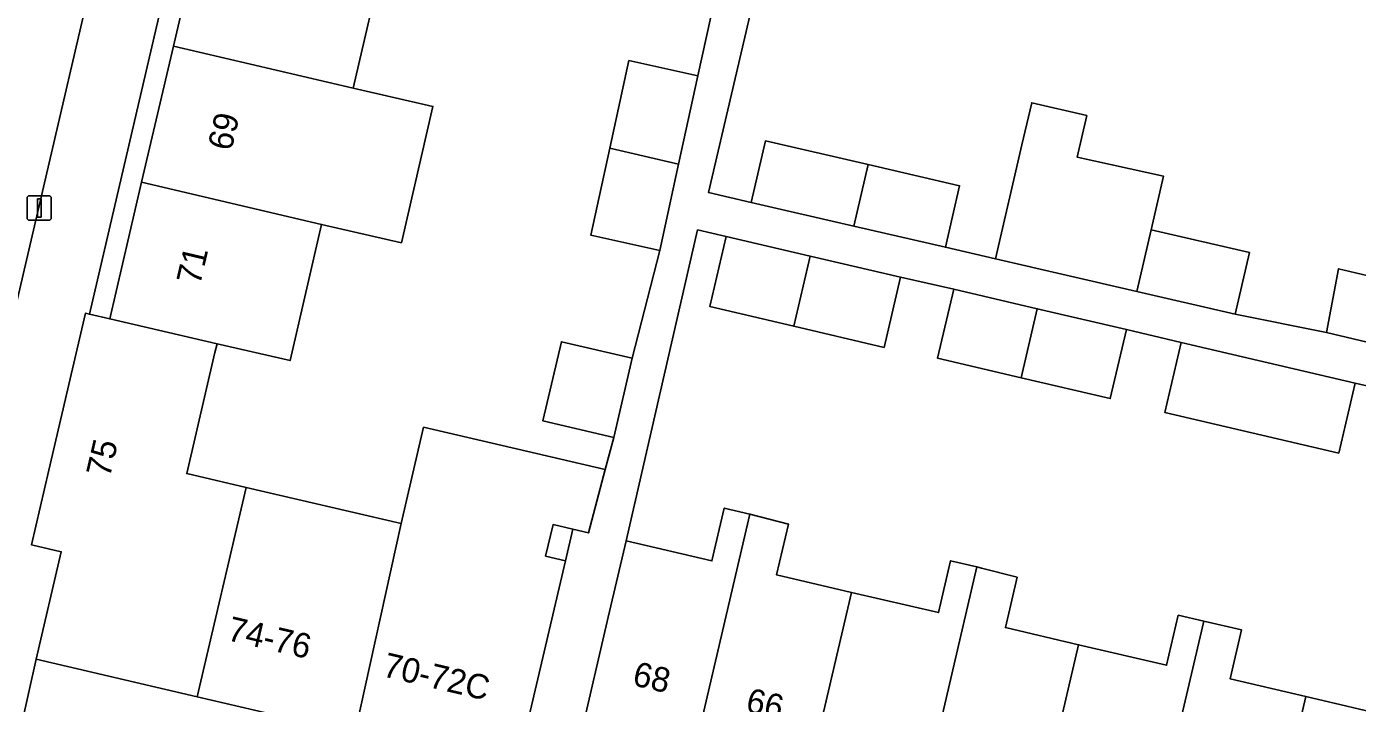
# Model space of a CAD drawing. Extents: x 163683 to 164494, y 382709 to 383872.
# Drawn here: x 163821.3 to 163875.6, y 383368 to 383395.6 of the extents above; entities that cross this region are included whole.
import ezdxf

# ---------------------------------------------------------------- set-up
doc = ezdxf.new("R2010")
doc.units = 0
for name, color, linetype in [('IMGEO_Erf', 7, 'Continuous'), ('IMGEO_Groenvoorziening', 7, 'Continuous'), ('IMGEO_Lichtmast', 7, 'Continuous'), ('IMGEO_Pand', 7, 'Continuous'), ('IMGEO_Pand_nummerreeks', 7, 'Continuous'), ('IMGEO_Voetpad_open', 7, 'Continuous')]:
    doc.layers.add(name, color=color, linetype=linetype)

msp = doc.modelspace()

# ---------------------------------------------------------------- linework, layer by layer
at = {"layer": 'IMGEO_Erf'}
for points in [[(163831.753, 383417.404), (163823.913, 383383.838), (163824.74, 383383.645), (163826.04, 383389.214), (163827.337, 383394.767), (163828.633, 383400.319)], [(163852.37, 383402.515), (163849.168, 383388.794), (163850.911, 383388.392), (163851.489, 383390.899), (163855.68, 383389.934), (163859.406, 383389.076), (163858.829, 383386.568), (163860.867, 383386.099), (163861.947, 383390.735), (163862.347, 383392.454), (163864.595, 383391.93), (163864.202, 383390.241), (163867.724, 383389.465), (163867.222, 383387.275), (163871.227, 383386.353), (163870.649, 383383.845), (163874.373, 383383.094), (163874.868, 383385.69), (163878.799, 383384.756)], [(163835.962, 383398.609), (163834.665, 383393.056), (163837.92, 383392.304), (163836.636, 383386.748), (163833.381, 383387.5), (163832.098, 383381.944), (163829.117, 383382.633), (163829.033, 383382.274), (163827.882, 383377.344), (163830.303, 383376.779), (163836.623, 383375.303), (163837.541, 383379.232), (163844.951, 383377.502), (163845.297, 383378.815), (163842.409, 383379.489), (163843.162, 383382.714), (163846.05, 383382.04), (163847.181, 383386.439), (163844.369, 383387.052), (163845.144, 383390.609), (163845.92, 383394.171), (163848.732, 383393.559), (163849.609, 383397.58)], [(163877.798, 383380.513), (163875.537, 383381.033), (163874.87, 383378.176), (163867.773, 383379.833), (163868.44, 383382.69), (163866.209, 383383.213), (163865.551, 383380.396), (163861.916, 383381.245), (163858.51, 383382.04), (163859.167, 383384.857), (163856.995, 383385.341), (163856.328, 383382.487), (163852.641, 383383.348), (163849.222, 383384.146), (163849.888, 383387), (163848.721, 383387.273), (163845.801, 383374.598), (163849.304, 383373.78), (163849.806, 383375.932), (163850.853, 383375.687), (163852.427, 383375.286), (163851.943, 383373.213), (163854.992, 383372.501), (163858.542, 383371.673), (163859.036, 383373.788), (163860.116, 383373.536), (163860.306, 383373.492), (163861.752, 383373.114), (163861.273, 383371.063), (163864.258, 383370.366), (163867.85, 383369.527), (163868.327, 383371.57), (163869.363, 383371.328), (163870.907, 383370.968), (163870.442, 383368.977), (163873.53, 383368.256), (163877.112, 383367.419)]]:
    msp.add_lwpolyline(points, dxfattribs=at)
for points in [[(163843.625, 383375.074), (163842.822, 383375.262), (163842.522, 383373.977), (163843.325, 383373.79)], [(163834.734, 383366.748), (163828.308, 383368.248), (163821.737, 383369.782), (163821.142, 383367.099), (163840.7, 383362.547), (163841.322, 383365.21)]]:
    msp.add_lwpolyline(points, close=True, dxfattribs=at)
at = {"layer": 'IMGEO_Groenvoorziening'}
msp.add_lwpolyline([(163814.878, 383379.041), (163820.129, 383380.9), (163825.91, 383405.656), (163821.317, 383406.754)], close=True, dxfattribs=at)
at = {"layer": 'IMGEO_Lichtmast'}
for p, q in [((163821.367, 383387.768), (163821.367, 383388.568)), ((163821.367, 383388.568), (163821.367, 383387.768)), ((163821.467, 383388.668), (163822.257, 383388.668)), ((163822.257, 383388.668), (163821.467, 383388.668)), ((163822.357, 383388.568), (163822.357, 383387.768)), ((163822.357, 383387.768), (163822.357, 383388.568)), ((163822.257, 383387.668), (163821.467, 383387.668)), ((163821.467, 383387.668), (163822.257, 383387.668))]:
    msp.add_line(p, q, dxfattribs=at)
msp.add_lwpolyline([(163821.787, 383388.543), (163821.937, 383388.543), (163821.937, 383387.793), (163821.787, 383387.793), (163821.787, 383388.543)], dxfattribs=at)
for centre, start, end in [((163821.467, 383388.568), 90, 180), ((163821.467, 383388.568), 90, 180), ((163822.257, 383388.568), 0, 90), ((163822.257, 383388.568), 360, 90), ((163821.467, 383387.768), 180, 270), ((163821.467, 383387.768), 180, 270), ((163822.257, 383387.768), 270, 0), ((163822.257, 383387.768), 270, 0)]:
    msp.add_arc(centre, 0.1, start, end, dxfattribs=at)
at = {"layer": 'IMGEO_Pand'}
for points in [[(163835.962, 383398.609), (163828.633, 383400.319), (163827.337, 383394.767), (163834.665, 383393.056)], [(163834.665, 383393.056), (163827.337, 383394.767), (163826.04, 383389.214), (163833.381, 383387.5), (163836.636, 383386.748), (163837.92, 383392.304)], [(163847.947, 383389.955), (163848.732, 383393.559), (163845.92, 383394.171), (163845.144, 383390.609)], [(163867.724, 383389.465), (163864.202, 383390.241), (163864.595, 383391.93), (163862.347, 383392.454), (163861.947, 383390.735), (163860.867, 383386.099), (163866.639, 383384.769), (163867.222, 383387.275)], [(163847.947, 383389.955), (163845.144, 383390.609), (163844.369, 383387.052), (163847.181, 383386.439)], [(163855.096, 383387.428), (163855.68, 383389.934), (163851.489, 383390.899), (163850.911, 383388.392)], [(163855.68, 383389.934), (163855.096, 383387.428), (163858.829, 383386.568), (163859.406, 383389.076)], [(163833.381, 383387.5), (163826.04, 383389.214), (163824.74, 383383.645), (163829.117, 383382.633), (163832.098, 383381.944)], [(163867.222, 383387.275), (163866.639, 383384.769), (163870.649, 383383.845), (163871.227, 383386.353)], [(163853.306, 383386.202), (163849.888, 383387), (163849.222, 383384.146), (163852.641, 383383.348)], [(163856.995, 383385.341), (163853.306, 383386.202), (163852.641, 383383.348), (163856.328, 383382.487)], [(163878.799, 383384.756), (163874.868, 383385.69), (163874.373, 383383.094), (163878.201, 383382.185)], [(163862.573, 383384.062), (163859.167, 383384.857), (163858.51, 383382.04), (163861.916, 383381.245)], [(163830.303, 383376.779), (163827.882, 383377.344), (163829.033, 383382.274), (163829.117, 383382.633), (163824.74, 383383.645), (163823.913, 383383.838), (163823.745, 383383.877), (163822.253, 383377.486), (163821.542, 383374.44), (163822.759, 383374.155), (163821.737, 383369.782), (163828.308, 383368.248)], [(163866.209, 383383.213), (163862.573, 383384.062), (163861.916, 383381.245), (163865.551, 383380.396)], [(163846.05, 383382.04), (163843.162, 383382.714), (163842.409, 383379.489), (163845.297, 383378.815)], [(163875.537, 383381.033), (163868.44, 383382.69), (163867.773, 383379.833), (163874.87, 383378.176)], [(163843.325, 383373.79), (163842.522, 383373.977), (163842.822, 383375.262), (163843.625, 383375.074), (163844.27, 383374.924), (163844.951, 383377.502), (163837.541, 383379.232), (163836.623, 383375.303), (163834.734, 383366.748), (163841.322, 383365.21), (163842.459, 383370.08)], [(163828.308, 383368.248), (163834.734, 383366.748), (163836.623, 383375.303), (163830.303, 383376.779)], [(163850.853, 383375.687), (163849.806, 383375.932), (163849.304, 383373.78), (163845.801, 383374.598), (163845.076, 383371.492), (163843.939, 383366.622), (163848.49, 383365.56)], [(163851.943, 383373.213), (163852.427, 383375.286), (163850.853, 383375.687), (163848.49, 383365.56), (163853.12, 383364.479), (163854.992, 383372.501)], [(163857.749, 383363.398), (163860.116, 383373.536), (163859.036, 383373.788), (163858.542, 383371.673), (163854.992, 383372.501), (163853.12, 383364.479)], [(163864.258, 383370.366), (163861.273, 383371.063), (163861.752, 383373.114), (163860.306, 383373.492), (163860.116, 383373.536), (163857.749, 383363.398), (163862.38, 383362.317)], [(163862.38, 383362.317), (163867.009, 383361.237), (163869.363, 383371.328), (163868.327, 383371.57), (163867.85, 383369.527), (163864.258, 383370.366)], [(163873.53, 383368.256), (163870.442, 383368.977), (163870.907, 383370.968), (163869.363, 383371.328), (163867.009, 383361.237), (163871.64, 383360.155)], [(163873.53, 383368.256), (163871.64, 383360.155), (163876.27, 383359.075), (163878.631, 383369.196), (163877.584, 383369.44), (163877.112, 383367.419)]]:
    msp.add_lwpolyline(points, close=True, dxfattribs=at)
at = {"layer": 'IMGEO_Voetpad_open'}
msp.add_lwpolyline([(163831.753, 383417.404), (163828.831, 383418.072), (163826.362, 383407.605), (163825.91, 383405.656), (163820.129, 383380.9), (163819.453, 383378.12), (163817.093, 383368.037), (163821.142, 383367.099), (163821.737, 383369.782), (163822.759, 383374.155), (163821.542, 383374.44), (163822.253, 383377.486), (163823.745, 383383.877), (163823.913, 383383.838)], close=True, dxfattribs=at)
for points in [[(163878.201, 383382.185), (163874.373, 383383.094), (163870.649, 383383.845), (163866.639, 383384.769), (163860.867, 383386.099), (163858.829, 383386.568), (163855.096, 383387.428), (163850.911, 383388.392), (163849.168, 383388.794), (163852.37, 383402.515)], [(163849.609, 383397.58), (163848.732, 383393.559), (163847.947, 383389.955), (163847.181, 383386.439), (163846.05, 383382.04), (163845.297, 383378.815), (163844.951, 383377.502), (163844.27, 383374.924), (163843.625, 383375.074), (163843.325, 383373.79), (163842.459, 383370.08), (163841.322, 383365.21)], [(163843.939, 383366.622), (163845.076, 383371.492), (163845.801, 383374.598), (163848.721, 383387.273), (163849.888, 383387), (163853.306, 383386.202), (163856.995, 383385.341), (163859.167, 383384.857), (163862.573, 383384.062), (163866.209, 383383.213), (163868.44, 383382.69), (163875.537, 383381.033), (163877.798, 383380.513)]]:
    msp.add_lwpolyline(points, dxfattribs=at)

# ---------------------------------------------------------------- texts
at = {"layer": 'IMGEO_Pand_nummerreeks'}
for s, rotation, p in [('69', 76.8566, (163829.699, 383390.458)), ('71', 76.8566, (163828.423, 383384.993)), ('75', 76.8623, (163824.741, 383377.146)), ('74-76', 346.86, (163829.487, 383370.56)), ('70-72C', 346.7933, (163835.828, 383369.087)), ('68', 346.8602, (163846.02, 383368.724)), ('66', 346.8602, (163850.639, 383367.646))]:
    msp.add_text(s, height=1, rotation=rotation, dxfattribs=at).set_placement(p)

doc.saveas('drawing.dxf')
